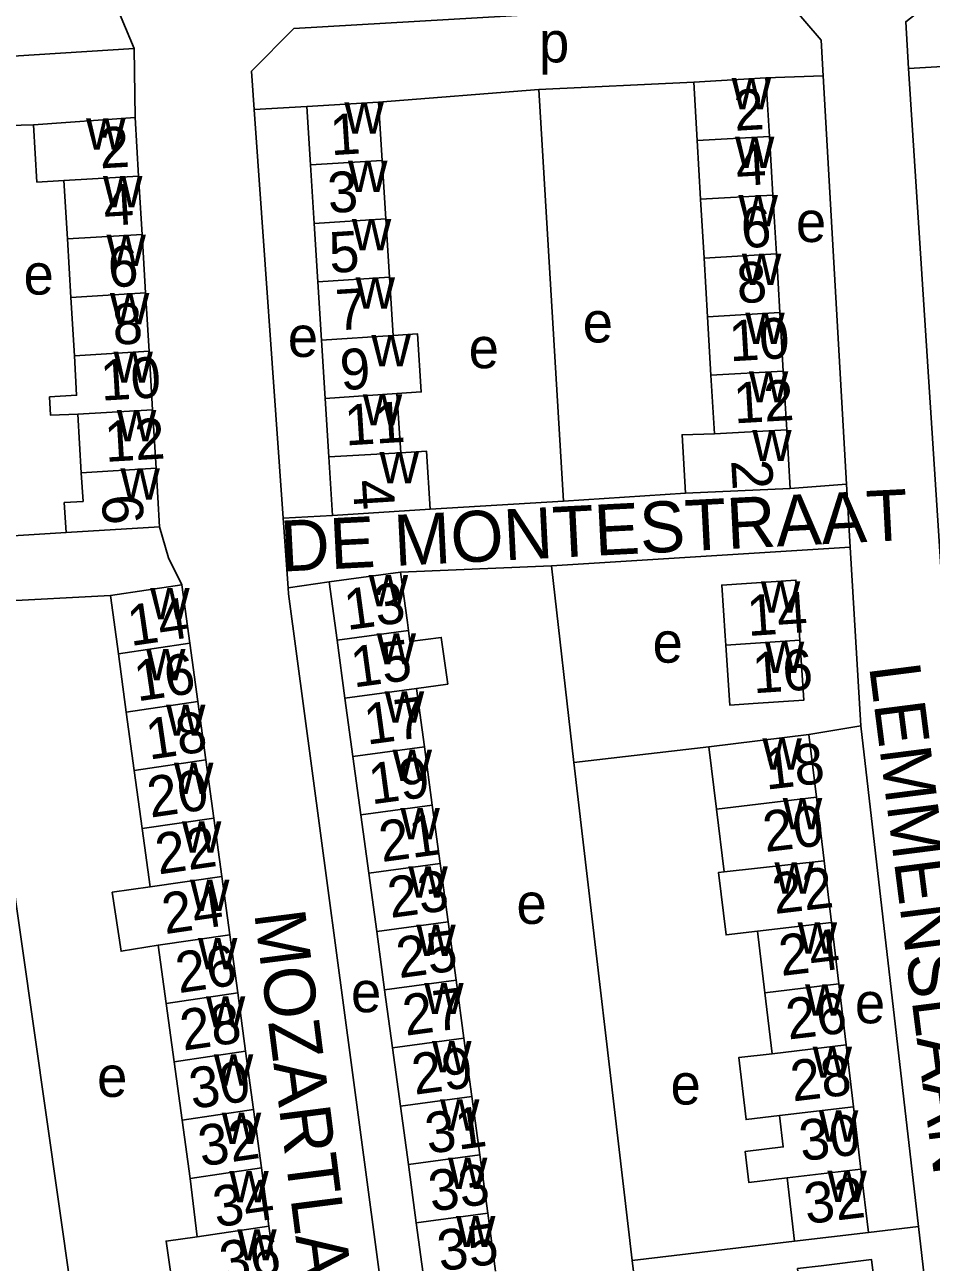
# Model space of a CAD drawing. Extents: x 159045 to 160918, y 380454 to 382516.
# Drawn here: x 159652.6 to 159741.6, y 381064 to 381185.5 of the extents above; entities that cross this region are included whole.
import ezdxf

# ---------------------------------------------------------------- set-up
doc = ezdxf.new("R2010")
doc.units = 0
for name, color, linetype in [('BLT_Basislijn', 7, 'Continuous'), ('BLT_Bebouwing', 7, 'Continuous'), ('BLT_Centroide', 7, 'Continuous'), ('BLT_Huisnummer', 7, 'Continuous'), ('BLT_Huisnummer_ tussenligend', 7, 'Continuous'), ('BLT_Onderverdeling_panden', 7, 'Continuous'), ('BLT_Straatnaam', 7, 'Continuous'), ('BLT_Vlakafsluiter', 7, 'Continuous')]:
    doc.layers.add(name, color=color, linetype=linetype)

msp = doc.modelspace()

# ---------------------------------------------------------------- linework, layer by layer
at = {"layer": 'BLT_Basislijn'}
for p, q in [((159744.58, 381181.48), (159739.37, 381181.15)), ((159725.37, 381180.25), (159730.98, 381180.44)), ((159687.34, 381177.87), (159703.09, 381179.09)), ((159703.09, 381179.09), (159718.28, 381179.83)), ((159703.09, 381179.09), (159705.49, 381138.7)), ((159680.29, 381177.42), (159675.13, 381177.15)), ((159653.49, 381175.64), (159644.36, 381175.36)), ((159733.26, 381140.36), (159727.74, 381139.95)), ((159733.26, 381140.36), (159733.62, 381134.19)), ((159705.49, 381138.7), (159717.47, 381139.49)), ((159692.42, 381137.9), (159705.49, 381138.7)), ((159682.83, 381137.29), (159677.98, 381137.02)), ((159678.46, 381130.19), (159677.98, 381137.02)), ((159646.49, 381134.96), (159656.67, 381135.63)), ((159704.31, 381132.33), (159733.62, 381134.19)), ((159734.69, 381116.63), (159733.62, 381134.19)), ((159704.31, 381132.33), (159689.5, 381131.73)), ((159704.31, 381132.33), (159706.5, 381113.04)), ((159678.46, 381130.19), (159682.49, 381130.77)), ((159647.55, 381128.71), (159661.03, 381129.43)), ((159647.55, 381128.71), (159662.02, 381027.33)), ((159729.59, 381115.8), (159734.69, 381116.63)), ((159740.33, 381067.49), (159734.69, 381116.63)), ((159719.77, 381114.59), (159706.5, 381113.04)), ((159712.23, 381064.15), (159706.5, 381113.04)), ((159740.33, 381067.49), (159735.44, 381066.91)), ((159728.18, 381066.05), (159712.23, 381064.15)), ((159712.23, 381064.15), (159716.35, 381030.16))]:
    msp.add_line(p, q, dxfattribs=at)
for points in [[(159743.07, 381188.9), (159739.08, 381185.75), (159739.37, 381181.15)], [(159675.13, 381177.15), (159674.87, 381180.9), (159679.03, 381185.09), (159727.37, 381187.93)], [(159727.37, 381187.93), (159730.77, 381183.94), (159730.98, 381180.44)], [(159624.74, 381173.94), (159625.11, 381180.69), (159663.37, 381183.11)], [(159663.37, 381183.11), (159663.46, 381176.35)], [(159730.98, 381180.44), (159733.26, 381140.36)], [(159739.37, 381181.15), (159743.08, 381123.69)], [(159677.98, 381137.02), (159675.13, 381177.15)], [(159665.85, 381136.18), (159666.74, 381133.12), (159668.05, 381130.47)], [(159699.84, 381000.67), (159697.79, 381000.47), (159695.58, 381001.87), (159678.51, 381129.61), (159678.46, 381130.19)], [(159740.33, 381067.49), (159745.77, 381020.24), (159746.5, 381016.12)]]:
    msp.add_lwpolyline(points, dxfattribs=at)
at = {"layer": 'BLT_Bebouwing'}
for p, q in [((159718.61, 381174.08), (159718.28, 381179.83)), ((159687.34, 381177.87), (159687.7, 381172.13)), ((159653.49, 381175.64), (159663.46, 381176.35)), ((159663.46, 381176.35), (159663.8, 381170.61)), ((159718.95, 381168.32), (159718.61, 381174.08)), ((159725.71, 381174.49), (159726.05, 381168.74)), ((159681.01, 381165.96), (159680.65, 381171.69)), ((159687.7, 381172.13), (159688.06, 381166.4)), ((159663.8, 381170.61), (159664.14, 381164.88)), ((159656.8, 381164.44), (159656.46, 381170.18)), ((159719.29, 381162.56), (159718.95, 381168.32)), ((159726.05, 381168.74), (159726.39, 381162.98)), ((159681.38, 381160.22), (159681.01, 381165.96)), ((159688.06, 381166.4), (159688.43, 381160.67)), ((159657.14, 381158.7), (159656.8, 381164.44)), ((159664.14, 381164.88), (159664.48, 381159.14)), ((159719.63, 381156.8), (159719.29, 381162.56)), ((159726.39, 381162.98), (159726.73, 381157.22)), ((159688.43, 381160.67), (159688.79, 381154.94)), ((159681.74, 381154.49), (159681.38, 381160.22)), ((159657.49, 381152.96), (159657.14, 381158.7)), ((159664.48, 381159.14), (159664.82, 381153.4)), ((159726.73, 381157.22), (159727.07, 381151.46)), ((159719.97, 381151.05), (159719.63, 381156.8)), ((159664.82, 381153.4), (159665.17, 381147.66)), ((159682.1, 381148.76), (159681.74, 381154.49)), ((159720.31, 381145.29), (159719.97, 381151.05)), ((159727.07, 381151.46), (159727.4, 381145.71)), ((159682.46, 381143.03), (159682.1, 381148.76)), ((159665.17, 381147.66), (159665.51, 381141.92)), ((159658.17, 381141.48), (159657.83, 381147.22)), ((159727.4, 381145.71), (159727.74, 381139.95)), ((159682.83, 381137.29), (159682.46, 381143.03)), ((159665.51, 381141.92), (159665.85, 381136.18)), ((159727.74, 381139.95), (159717.47, 381139.49)), ((159692.42, 381137.9), (159682.83, 381137.29)), ((159665.85, 381136.18), (159656.67, 381135.63)), ((159682.49, 381130.77), (159689.5, 381131.73)), ((159668.05, 381130.47), (159661.03, 381129.43)), ((159668.83, 381124.74), (159668.05, 381130.47)), ((159683.27, 381125.05), (159682.49, 381130.77)), ((159669.61, 381119.02), (159668.83, 381124.74)), ((159684.05, 381119.34), (159683.27, 381125.05)), ((159691.06, 381120.29), (159691.84, 381114.57)), ((159670.39, 381113.3), (159669.61, 381119.02)), ((159684.82, 381113.62), (159684.05, 381119.34)), ((159662.59, 381117.99), (159663.37, 381112.27)), ((159729.59, 381115.8), (159719.77, 381114.59)), ((159730.32, 381109.63), (159729.59, 381115.8)), ((159691.84, 381114.57), (159692.61, 381108.85)), ((159720.51, 381108.46), (159719.77, 381114.59)), ((159671.18, 381107.58), (159670.39, 381113.3)), ((159685.6, 381107.9), (159684.82, 381113.62)), ((159663.37, 381112.27), (159664.15, 381106.55)), ((159692.61, 381108.85), (159693.39, 381103.13)), ((159721.25, 381102.31), (159720.51, 381108.46)), ((159731.07, 381103.4), (159730.32, 381109.63)), ((159671.96, 381101.86), (159671.18, 381107.58)), ((159686.38, 381102.18), (159685.6, 381107.9)), ((159664.15, 381106.55), (159664.93, 381100.83)), ((159693.39, 381103.13), (159694.17, 381097.41)), ((159731.79, 381097.34), (159731.07, 381103.4)), ((159672.74, 381096.14), (159671.96, 381101.86)), ((159687.16, 381096.46), (159686.38, 381102.18)), ((159687.93, 381090.74), (159687.16, 381096.46)), ((159694.17, 381097.41), (159694.95, 381091.69)), ((159725.26, 381090.44), (159724.54, 381096.48)), ((159732.52, 381091.3), (159731.79, 381097.34)), ((159665.71, 381095.11), (159666.49, 381089.38)), ((159673.52, 381090.42), (159672.74, 381096.14)), ((159694.95, 381091.69), (159695.72, 381085.97)), ((159674.3, 381084.69), (159673.52, 381090.42)), ((159688.71, 381085.02), (159687.93, 381090.74)), ((159725.98, 381084.46), (159725.26, 381090.44)), ((159733.23, 381085.33), (159732.52, 381091.3)), ((159666.49, 381089.38), (159667.28, 381083.66)), ((159695.72, 381085.97), (159696.5, 381080.25)), ((159675.08, 381078.97), (159674.3, 381084.69)), ((159689.49, 381079.3), (159688.71, 381085.02)), ((159733.96, 381079.25), (159733.23, 381085.33)), ((159667.28, 381083.66), (159668.06, 381077.94)), ((159690.27, 381073.58), (159689.49, 381079.3)), ((159696.5, 381080.25), (159697.28, 381074.54)), ((159675.86, 381073.25), (159675.08, 381078.97)), ((159734.69, 381073.13), (159733.96, 381079.25)), ((159668.06, 381077.94), (159668.84, 381072.22)), ((159697.28, 381074.54), (159698.06, 381068.82)), ((159676.57, 381067.52), (159675.86, 381073.25)), ((159691.04, 381067.86), (159690.27, 381073.58)), ((159668.84, 381072.22), (159669.55, 381066.49)), ((159728.18, 381066.05), (159727.44, 381072.27)), ((159735.44, 381066.91), (159734.69, 381073.13)), ((159698.06, 381068.82), (159698.83, 381063.1)), ((159677.41, 381061.8), (159676.57, 381067.52)), ((159691.82, 381062.14), (159691.04, 381067.86)), ((159735.44, 381066.91), (159728.18, 381066.05))]:
    msp.add_line(p, q, dxfattribs=at)
for points in [[(159718.28, 381179.83), (159725.37, 381180.25)], [(159725.37, 381180.25), (159725.71, 381174.49)], [(159680.29, 381177.42), (159687.34, 381177.87)], [(159680.65, 381171.69), (159680.29, 381177.42)], [(159656.46, 381170.18), (159653.82, 381170.02), (159653.49, 381175.64)], [(159688.79, 381154.94), (159691.17, 381155.11), (159691.53, 381149.42), (159689.14, 381149.26)], [(159657.83, 381147.22), (159655.16, 381147.13), (159655.05, 381148.93), (159657.71, 381149.09), (159657.49, 381152.96)], [(159689.14, 381149.26), (159689.53, 381143.44)], [(159717.47, 381139.49), (159717.14, 381145.21), (159720.31, 381145.29)], [(159689.53, 381143.44), (159692.06, 381143.59), (159692.42, 381137.9)], [(159656.67, 381135.63), (159656.49, 381138.56), (159658.34, 381138.67), (159658.17, 381141.48)], [(159689.5, 381131.73), (159690.18, 381126.77), (159690.28, 381126.01)], [(159728.69, 381125.05), (159728.3, 381130.94), (159721.03, 381130.46), (159721.37, 381125.47), (159721.43, 381124.56)], [(159661.03, 381129.43), (159661.81, 381123.71)], [(159690.28, 381126.01), (159690.43, 381124.91), (159693.5, 381125.32), (159694.13, 381120.73), (159691.06, 381120.29)], [(159721.43, 381124.56), (159721.82, 381118.67), (159724.1, 381118.82), (159729.09, 381119.16), (159728.69, 381125.05)], [(159661.81, 381123.71), (159662.59, 381117.99)], [(159724.54, 381096.48), (159721.45, 381096.11), (159720.72, 381102.25), (159721.25, 381102.31)], [(159664.93, 381100.83), (159661.2, 381100.31), (159662.07, 381094.52), (159665.71, 381095.11)], [(159726.7, 381078.38), (159723.41, 381077.99), (159722.69, 381084.07), (159725.98, 381084.46)], [(159727.44, 381072.27), (159723.68, 381071.82), (159723.32, 381074.85), (159727.07, 381075.3), (159726.7, 381078.38)], [(159669.55, 381066.49), (159666.49, 381066.07), (159667.32, 381060.37), (159670.39, 381060.78)], [(159729.2, 381057.27), (159728.47, 381063.37), (159730.78, 381063.65), (159735.74, 381064.24), (159736.47, 381058.15)]]:
    msp.add_lwpolyline(points, dxfattribs=at)
at = {"layer": 'BLT_Onderverdeling_panden'}
for p, q in [((159718.61, 381174.08), (159725.71, 381174.49)), ((159680.65, 381171.69), (159687.7, 381172.13)), ((159656.46, 381170.18), (159663.8, 381170.61)), ((159718.95, 381168.32), (159726.05, 381168.74)), ((159681.01, 381165.96), (159688.06, 381166.4)), ((159656.8, 381164.44), (159664.14, 381164.88)), ((159719.29, 381162.56), (159726.39, 381162.98)), ((159681.38, 381160.22), (159688.43, 381160.67)), ((159657.14, 381158.7), (159664.48, 381159.14)), ((159719.63, 381156.8), (159726.73, 381157.22)), ((159681.74, 381154.49), (159688.79, 381154.94)), ((159657.49, 381152.96), (159664.82, 381153.4)), ((159719.97, 381151.05), (159727.07, 381151.46)), ((159682.1, 381148.76), (159689.14, 381149.26)), ((159657.83, 381147.22), (159665.17, 381147.66)), ((159720.31, 381145.29), (159727.4, 381145.71)), ((159682.46, 381143.03), (159689.53, 381143.44)), ((159658.17, 381141.48), (159665.51, 381141.92)), ((159683.27, 381125.05), (159690.28, 381126.01)), ((159661.81, 381123.71), (159668.83, 381124.74)), ((159728.69, 381125.05), (159721.43, 381124.56)), ((159684.05, 381119.34), (159691.06, 381120.29)), ((159662.59, 381117.99), (159669.61, 381119.02)), ((159684.82, 381113.62), (159691.84, 381114.57)), ((159663.37, 381112.27), (159670.39, 381113.3)), ((159685.6, 381107.9), (159692.61, 381108.85)), ((159720.51, 381108.46), (159730.32, 381109.63)), ((159664.15, 381106.55), (159671.18, 381107.58)), ((159686.38, 381102.18), (159693.39, 381103.13)), ((159721.25, 381102.31), (159731.07, 381103.4)), ((159664.93, 381100.83), (159671.96, 381101.86)), ((159687.16, 381096.46), (159694.17, 381097.41)), ((159724.54, 381096.48), (159731.79, 381097.34)), ((159665.71, 381095.11), (159672.74, 381096.14)), ((159687.93, 381090.74), (159694.95, 381091.69)), ((159666.49, 381089.38), (159673.52, 381090.42)), ((159725.26, 381090.44), (159732.52, 381091.3)), ((159688.71, 381085.02), (159695.72, 381085.97)), ((159667.28, 381083.66), (159674.3, 381084.69)), ((159725.98, 381084.46), (159733.23, 381085.33)), ((159689.49, 381079.3), (159696.5, 381080.25)), ((159668.06, 381077.94), (159675.08, 381078.97)), ((159726.7, 381078.38), (159733.96, 381079.25)), ((159690.27, 381073.58), (159697.28, 381074.54)), ((159668.84, 381072.22), (159675.86, 381073.25)), ((159727.44, 381072.27), (159734.69, 381073.13)), ((159691.04, 381067.86), (159698.06, 381068.82)), ((159669.55, 381066.49), (159676.57, 381067.52))]:
    msp.add_line(p, q, dxfattribs=at)
at = {"layer": 'BLT_Vlakafsluiter'}
msp.add_line((159658.09, 381195.77), (159663.37, 381183.11), dxfattribs=at)

# ---------------------------------------------------------------- texts
at = {"layer": 'BLT_Centroide'}
for s, p in [('p', (159703.09, 381181.76)), ('w', (159722, 381177.16)), ('w', (159683.99, 381174.78)), ('w', (159658.64, 381173.19)), ('w', (159722.33, 381171.41)), ('w', (159684.35, 381169.03)), ('w', (159660.3, 381167.53)), ('w', (159722.67, 381165.66)), ('e', (159728.31, 381164.13)), ('w', (159684.72, 381163.31)), ('w', (159660.64, 381161.78)), ('e', (159652.5, 381158.97)), ('w', (159723.01, 381159.91)), ('w', (159685.09, 381157.59)), ('w', (159660.98, 381156.06)), ('e', (159707.38, 381154.27)), ('w', (159723.34, 381154.12)), ('e', (159678.44, 381152.85)), ('w', (159686.64, 381151.94)), ('e', (159696.19, 381151.74)), ('w', (159661.33, 381150.31)), ('w', (159723.69, 381148.38)), ('w', (159685.8, 381146.12)), ('w', (159661.66, 381144.56)), ('w', (159724.02, 381142.62)), ('w', (159687.44, 381140.44)), ('w', (159662.01, 381138.84)), ('w', (159686.38, 381128.38)), ('w', (159724.87, 381127.75)), ('w', (159664.93, 381127.09)), ('w', (159687.16, 381122.66)), ('e', (159714.24, 381122.84)), ('w', (159725.26, 381121.84)), ('w', (159664.53, 381121.12)), ('w', (159687.95, 381116.94)), ('w', (159666.49, 381115.66)), ('w', (159725.02, 381112.34)), ('w', (159688.72, 381111.22)), ('w', (159667.27, 381109.94)), ('w', (159689.49, 381105.5)), ('w', (159727.02, 381106.47)), ('w', (159668.05, 381104.19)), ('w', (159690.27, 381099.78)), ('w', (159726.21, 381100.16)), ('w', (159668.84, 381098.47)), ('e', (159700.88, 381097.2)), ('w', (159691.05, 381094.06)), ('w', (159728.48, 381094.28)), ('w', (159669.62, 381092.75)), ('e', (159684.64, 381088.53)), ('w', (159691.83, 381088.34)), ('w', (159729.21, 381088.19)), ('e', (159734.1, 381087.44)), ('w', (159670.4, 381087.03)), ('w', (159692.6, 381082.62)), ('w', (159671.18, 381081.31)), ('w', (159729.95, 381082.09)), ('e', (159659.72, 381080.22)), ('e', (159716, 381079.47)), ('w', (159693.38, 381076.91)), ('w', (159671.96, 381075.59)), ('w', (159730.56, 381075.81)), ('w', (159694.16, 381071.19)), ('w', (159672.7, 381069.88)), ('w', (159731.4, 381069.91)), ('w', (159694.95, 381065.47)), ('w', (159673.48, 381064.16))]:
    msp.add_text(s, height=4, dxfattribs=at).set_placement(p)
at = {"layer": 'BLT_Huisnummer'}
for s, rotation, p in [('2', 3.3627, (159722.32, 381175.04)), ('1', 3.6193, (159682.69, 381172.64)), ('2', 3.4076, (159660.03, 381171.35)), ('6', 3.3636, (159723.02, 381163.52)), ('5', 3.6198, (159682.6, 381161.08)), ('6', 3.4076, (159660.9, 381159.66)), ('12', 3.3565, (159722.28, 381146.32)), ('11', 3.6204, (159684.12, 381144.15)), ('12', 3.4072, (159660.55, 381142.54)), ('2', 273.3615, (159721.95, 381142.69)), ('4', 273.6205, (159684.8, 381140.71)), ('6', 273.4078, (159660.16, 381139.25)), ('13', 7.7396, (159684.25, 381126.03)), ('14', 8.3447, (159663.01, 381124.46)), ('14', 3.8261, (159723.61, 381125.45)), ('16', 3.8157, (159724.15, 381119.83)), ('17', 7.7407, (159686.21, 381114.78)), ('18', 8.3459, (159664.82, 381113.31)), ('18', 6.8253, (159725.38, 381110.36)), ('21', 7.7407, (159687.67, 381103.26)), ('22', 8.3483, (159665.75, 381102.04)), ('22', 6.8263, (159726.23, 381098.16)), ('25', 7.7418, (159689.37, 381091.86)), ('26', 8.3494, (159667.74, 381090.39)), ('26', 6.8194, (159727.57, 381085.84)), ('29', 7.7383, (159690.89, 381080.42)), ('30', 8.345, (159669.07, 381079.02)), ('33', 7.7451, (159692.53, 381068.95)), ('34', 8.3473, (159671.41, 381067.4)), ('32', 6.8237, (159729.35, 381067.73))]:
    msp.add_text(s, height=4, rotation=rotation, dxfattribs=at).set_placement(p)
at = {"layer": 'BLT_Huisnummer_ tussenligend'}
for s, rotation, p in [('4', 3.3627, (159722.52, 381169.62)), ('3', 3.6193, (159682.46, 381166.96)), ('4', 3.4076, (159660.46, 381165.7)), ('8', 3.3636, (159722.6, 381158.1)), ('7', 3.6198, (159683.24, 381155.44)), ('8', 3.4076, (159661.34, 381154.02)), ('10', 3.3636, (159721.84, 381152.41)), ('9', 3.6198, (159683.68, 381149.58)), ('10', 3.4076, (159660.15, 381148.55)), ('15', 7.7396, (159684.9, 381120.39)), ('16', 8.3447, (159663.66, 381119.03)), ('19', 7.7407, (159686.65, 381108.92)), ('20', 8.3459, (159664.96, 381107.62)), ('20', 6.8253, (159725.3, 381104.24)), ('23', 7.7407, (159688.52, 381097.77)), ('24', 8.3483, (159666.39, 381096.18)), ('24', 6.8263, (159726.87, 381092.08)), ('27', 7.7418, (159690, 381086.21)), ('28', 8.3494, (159668.18, 381084.75)), ('28', 6.8194, (159728.01, 381079.76)), ('32', 8.345, (159669.96, 381073.38)), ('31', 7.7383, (159692.21, 381074.62)), ('30', 6.8194, (159728.87, 381073.9)), ('35', 7.7451, (159693.4, 381063.09)), ('36', 8.3473, (159672.06, 381061.98))]:
    msp.add_text(s, height=4, rotation=rotation, dxfattribs=at).set_placement(p)
at = {"layer": 'BLT_Straatnaam'}
for s, rotation, p in [('DE MONTESTRAAT', 2.9056, (159677.84, 381131.77)), ('LEMMENSLAAN', 277.2714, (159735.48, 381122.49)), ('MOZARTLAAN', 277.2714, (159675.13, 381098.27))]:
    msp.add_text(s, height=5, rotation=rotation, dxfattribs=at).set_placement(p)

doc.saveas('drawing.dxf')
